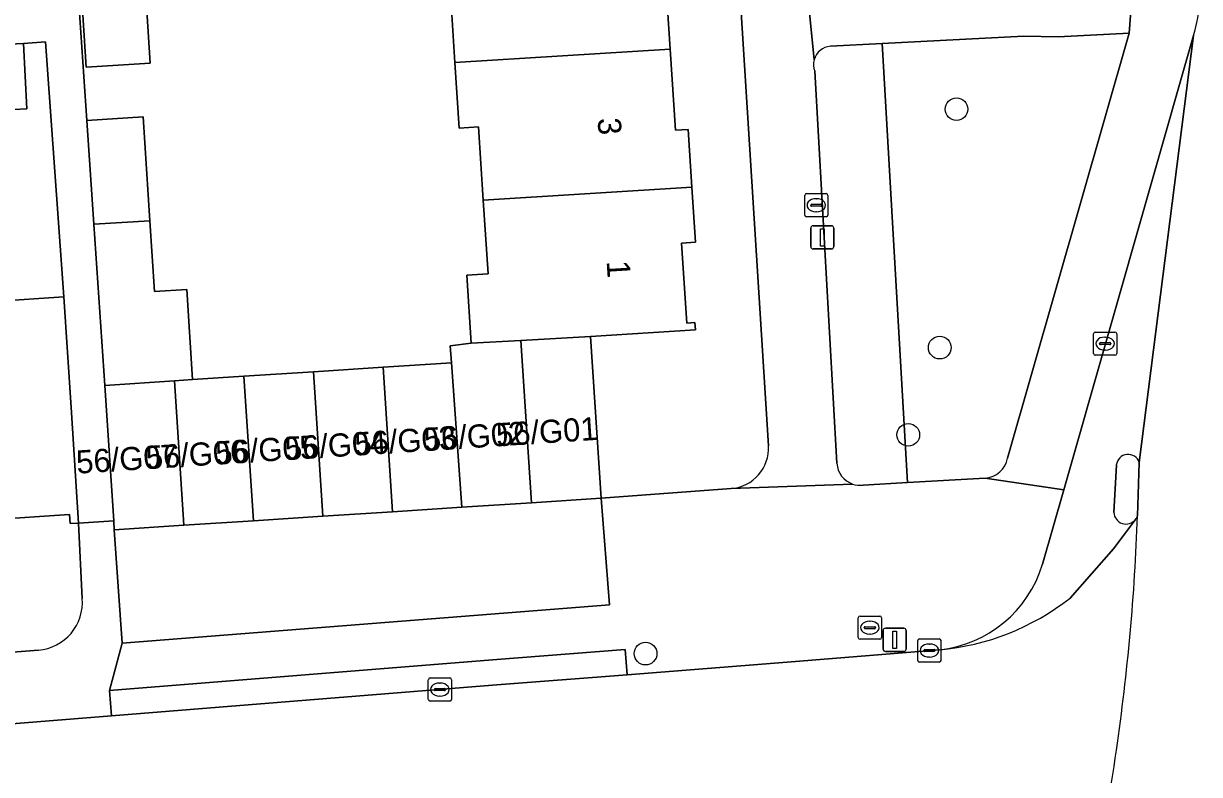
# Model space of a CAD drawing. Extents: x 159680 to 160786, y 387323 to 388340.
# Drawn here: x 160456.9 to 160507.6, y 387513.5 to 387545.9 of the extents above; entities that cross this region are included whole.
import ezdxf

# ---------------------------------------------------------------- set-up
doc = ezdxf.new("R2010")
doc.units = 0
for name, color, linetype in [('IMGEO_Boom', 7, 'Continuous'), ('IMGEO_Erf', 7, 'Continuous'), ('IMGEO_Fietspad_gesloten', 7, 'Continuous'), ('IMGEO_Groenvoorziening', 7, 'Continuous'), ('IMGEO_Kolk', 7, 'Continuous'), ('IMGEO_Lichtmast', 7, 'Continuous'), ('IMGEO_Pand', 7, 'Continuous'), ('IMGEO_Pand_nummerreeks', 7, 'Continuous'), ('IMGEO_Parkeervlak_open', 7, 'Continuous'), ('IMGEO_Rijbaan_lokaal_gesloten', 7, 'Continuous'), ('IMGEO_Rijbaan_lokaal_open', 7, 'Continuous'), ('IMGEO_Rioolput', 7, 'Continuous'), ('IMGEO_Verkeerseiland_gesloten', 7, 'Continuous'), ('IMGEO_Voetpad_open', 7, 'Continuous')]:
    doc.layers.add(name, color=color, linetype=linetype)

msp = doc.modelspace()

# ---------------------------------------------------------------- linework, layer by layer
at = {"layer": 'IMGEO_Boom'}
for centre in [(160497.094, 387542.19), (160496.37, 387531.899), (160495.016, 387528.137), (160483.687, 387518.696)]:
    msp.add_circle(centre, 0.489, dxfattribs=at)
at = {"layer": 'IMGEO_Erf'}
for points in [[(160488.985, 387527.666), (160486.422, 387568.514)], [(160458.215, 387561.962), (160459.595, 387541.704), (160462.024, 387541.861), (160462.313, 387537.373), (160462.51, 387534.322), (160463.902, 387534.412), (160464.153, 387530.518), (160466.37, 387530.663), (160469.369, 387530.858), (160472.367, 387531.053), (160475.313, 387531.245), (160475.266, 387531.979), (160476.172, 387532.093), (160475.982, 387535.026), (160476.894, 387535.086), (160476.687, 387538.268), (160476.482, 387541.424), (160475.651, 387541.37), (160475.467, 387544.205), (160475.286, 387546.985)], [(160484.508, 387548.513), (160484.751, 387544.782), (160484.979, 387541.279), (160485.517, 387541.314), (160485.679, 387538.828), (160485.834, 387536.443), (160485.238, 387536.404), (160485.462, 387532.957), (160485.818, 387532.98), (160485.838, 387532.67), (160481.314, 387532.375), (160481.768, 387525.404), (160487.378, 387525.815)], [(160455.586, 387533.894), (160458.6, 387534.092), (160457.806, 387545.095), (160456.868, 387545.027), (160457.006, 387542.198), (160451.946, 387541.951)], [(160459.394, 387521.078), (160459.239, 387524.33), (160458.871, 387524.306), (160458.845, 387524.702), (160455.396, 387524.476)], [(160401.083, 387514.526), (160457.507, 387518.851)]]:
    msp.add_lwpolyline(points, dxfattribs=at)
msp.add_lwpolyline([(160461.991, 387549.377), (160462.326, 387544.175), (160459.569, 387543.997), (160459.233, 387549.205), (160458.944, 387553.687), (160461.701, 387553.865)], close=True, dxfattribs=at)
for centre, radius, start, end in [((160487.235, 387527.562), 1.753, 274.6688, 3.4035), ((160457.344, 387520.902), 2.057, 274.5352, 4.9137)]:
    msp.add_arc(centre, radius, start, end, dxfattribs=at)
at = {"layer": 'IMGEO_Fietspad_gesloten'}
for points in [[(160507.316, 387545.372), (160501.717, 387525.767), (160500.8, 387522.556)], [(160504.978, 387526.942), (160507.316, 387545.372)], [(160503.88, 387524.788), (160503.987, 387526.834)], [(160501.989, 387521.091), (160503.87, 387523.217), (160504.815, 387524.484)]]:
    msp.add_lwpolyline(points, dxfattribs=at)
for centre, radius, start, end in [((160504.494, 387526.782), 0.51, 18.2573, 174.1819), ((160504.406, 387524.815), 0.526, 182.9274, 321.0504), ((160495.828, 387524.024), 5.184, 275.8432, 343.5495), ((160495.436, 387529.443), 10.616, 274.9716, 308.1182)]:
    msp.add_arc(centre, radius, start, end, dxfattribs=at)
at = {"layer": 'IMGEO_Groenvoorziening'}
for points in [[(160504.541, 387545.469), (160501.479, 387545.305), (160500, 387545.343), (160493.888, 387545.021), (160494.979, 387526.076), (160498.332, 387526.267)], [(160499.293, 387527.135), (160504.541, 387545.469)], [(160493.888, 387545.021), (160491.657, 387544.903)], [(160493.074, 387525.968), (160494.979, 387526.076), (160493.888, 387545.021)], [(160490.982, 387543.826), (160491.937, 387526.91)]]:
    msp.add_lwpolyline(points, dxfattribs=at)
for centre, radius, start, end in [((160491.721, 387544.112), 0.794, 94.6438, 164.5642), ((160491.722, 387544.114), 0.794, 164.72, 201.2693), ((160492.943, 387526.967), 1.008, 183.2342, 250.9951), ((160498.254, 387527.319), 1.055, 274.2415, 349.9368), ((160492.941, 387526.954), 0.995, 250.8674, 277.6867)]:
    msp.add_arc(centre, radius, start, end, dxfattribs=at)
at = {"layer": 'IMGEO_Kolk'}
for p, q in [((160490.549, 387537.618), (160490.549, 387538.47)), ((160490.624, 387538.544), (160491.476, 387538.544)), ((160491.55, 387538.47), (160491.55, 387537.618)), ((160490.808, 387538.038), (160490.808, 387538.05)), ((160491.246, 387538.001), (160490.848, 387538.001)), ((160490.851, 387538.087), (160491.249, 387538.087)), ((160491.037, 387538.324), (160491.062, 387538.324)), ((160491.292, 387538.05), (160491.292, 387538.038)), ((160491.476, 387537.544), (160490.624, 387537.544)), ((160491.06, 387537.764), (160491.035, 387537.764)), ((160503.002, 387531.647), (160503.002, 387532.499)), ((160503.077, 387532.573), (160503.929, 387532.573)), ((160503.49, 387532.353), (160503.515, 387532.353)), ((160504.003, 387532.499), (160504.003, 387531.647)), ((160503.261, 387532.067), (160503.261, 387532.079)), ((160503.699, 387532.03), (160503.301, 387532.03)), ((160503.304, 387532.116), (160503.702, 387532.116)), ((160503.513, 387531.793), (160503.488, 387531.793)), ((160503.745, 387532.079), (160503.745, 387532.067)), ((160503.929, 387531.573), (160503.077, 387531.573)), ((160495.425, 387518.405), (160495.425, 387519.257)), ((160495.5, 387519.331), (160496.352, 387519.331)), ((160495.913, 387519.111), (160495.938, 387519.111)), ((160496.426, 387519.257), (160496.426, 387518.405)), ((160495.684, 387518.825), (160495.684, 387518.837)), ((160496.122, 387518.788), (160495.724, 387518.788)), ((160495.727, 387518.874), (160496.125, 387518.874)), ((160496.168, 387518.837), (160496.168, 387518.825)), ((160496.352, 387518.331), (160495.5, 387518.331)), ((160495.936, 387518.551), (160495.911, 387518.551)), ((160474.32, 387516.72), (160474.32, 387517.572)), ((160474.395, 387517.646), (160475.247, 387517.646)), ((160475.321, 387517.572), (160475.321, 387516.72)), ((160474.579, 387517.14), (160474.579, 387517.152)), ((160475.017, 387517.103), (160474.619, 387517.103)), ((160474.622, 387517.189), (160475.02, 387517.189)), ((160474.808, 387517.426), (160474.833, 387517.426)), ((160475.063, 387517.152), (160475.063, 387517.14)), ((160475.247, 387516.646), (160474.395, 387516.646)), ((160474.831, 387516.866), (160474.806, 387516.866))]:
    msp.add_line(p, q, dxfattribs=at)
for points in [[(160490.549, 387537.618), (160490.549, 387538.47)], [(160490.624, 387538.544), (160491.476, 387538.544)], [(160491.55, 387538.47), (160491.55, 387537.618)], [(160491.476, 387537.544), (160490.624, 387537.544)], [(160503.002, 387531.647), (160503.002, 387532.499)], [(160503.077, 387532.573), (160503.929, 387532.573)], [(160504.003, 387532.499), (160504.003, 387531.647)], [(160503.929, 387531.573), (160503.077, 387531.573)], [(160495.425, 387518.405), (160495.425, 387519.257)], [(160495.5, 387519.331), (160496.352, 387519.331)], [(160496.426, 387519.257), (160496.426, 387518.405)], [(160496.352, 387518.331), (160495.5, 387518.331)], [(160474.32, 387516.72), (160474.32, 387517.572)], [(160474.395, 387517.646), (160475.247, 387517.646)], [(160475.321, 387517.572), (160475.321, 387516.72)], [(160475.247, 387516.646), (160474.395, 387516.646)]]:
    msp.add_lwpolyline(points, dxfattribs=at)
for centre, radius, start, end in [((160490.626, 387538.468), 0.0765, 91.552, 178.448), ((160490.626, 387538.468), 0.0765, 91.552, 178.448), ((160491.474, 387538.468), 0.0765, 1.552, 88.448), ((160491.474, 387538.468), 0.0765, 1.552, 88.448), ((160490.848, 387538.047), 0.0403, 85.8775, 175.7526), ((160490.845, 387538.037), 0.0366, 178.938, 274.7102), ((160491.249, 387538.044), 0.043, 264.8664, 352.4533), ((160491.253, 387538.049), 0.0386, 1.7309, 96.639), ((160490.626, 387537.62), 0.0765, 181.552, 268.448), ((160490.626, 387537.62), 0.0765, 181.552, 268.448), ((160491.474, 387537.62), 0.0765, 271.552, 358.448), ((160491.474, 387537.62), 0.0765, 271.552, 358.448), ((160503.079, 387532.497), 0.0765, 91.552, 178.448), ((160503.079, 387532.497), 0.0765, 91.552, 178.448), ((160503.927, 387532.497), 0.0765, 1.552, 88.448), ((160503.927, 387532.497), 0.0765, 1.552, 88.448), ((160503.301, 387532.076), 0.0403, 85.8775, 175.7526), ((160503.298, 387532.066), 0.0366, 178.938, 274.7102), ((160503.702, 387532.073), 0.043, 264.8664, 352.4533), ((160503.706, 387532.078), 0.0386, 1.7309, 96.639), ((160503.079, 387531.649), 0.0765, 181.552, 268.448), ((160503.079, 387531.649), 0.0765, 181.552, 268.448), ((160503.927, 387531.649), 0.0765, 271.552, 358.448), ((160503.927, 387531.649), 0.0765, 271.552, 358.448), ((160495.502, 387519.255), 0.0765, 91.552, 178.448), ((160495.502, 387519.255), 0.0765, 91.552, 178.448), ((160496.35, 387519.255), 0.0765, 1.552, 88.448), ((160496.35, 387519.255), 0.0765, 1.552, 88.448), ((160495.724, 387518.834), 0.0403, 85.8775, 175.7526), ((160495.721, 387518.824), 0.0366, 178.938, 274.7102), ((160496.125, 387518.831), 0.043, 264.8664, 352.4533), ((160496.129, 387518.836), 0.0386, 1.7309, 96.639), ((160495.502, 387518.407), 0.0765, 181.552, 268.448), ((160495.502, 387518.407), 0.0765, 181.552, 268.448), ((160496.35, 387518.407), 0.0765, 271.552, 358.448), ((160496.35, 387518.407), 0.0765, 271.552, 358.448), ((160474.397, 387517.57), 0.0765, 91.552, 178.448), ((160474.397, 387517.57), 0.0765, 91.552, 178.448), ((160475.245, 387517.57), 0.0765, 1.552, 88.448), ((160475.245, 387517.57), 0.0765, 1.552, 88.448), ((160474.619, 387517.149), 0.0403, 85.8775, 175.7526), ((160474.616, 387517.139), 0.0366, 178.938, 274.7102), ((160475.02, 387517.146), 0.043, 264.8664, 352.4533), ((160475.024, 387517.151), 0.0386, 1.7309, 96.639), ((160474.397, 387516.722), 0.0765, 181.552, 268.448), ((160474.397, 387516.722), 0.0765, 181.552, 268.448), ((160475.245, 387516.722), 0.0765, 271.552, 358.448), ((160475.245, 387516.722), 0.0765, 271.552, 358.448)]:
    msp.add_arc(centre, radius, start, end, dxfattribs=at)
for centre, major_axis, ratio, start_param, end_param in [((160491.036, 387538.044), (-0.387, 0.002), 0.722429, 4.712389, 7.853982), ((160491.061, 387538.044), (-0.39, 0.002), 0.717154, 1.570796, 4.712389), ((160503.489, 387532.073), (-0.387, 0.002), 0.722429, 4.712389, 7.853982), ((160503.514, 387532.073), (-0.39, 0.002), 0.717154, 1.570796, 4.712389), ((160495.912, 387518.831), (-0.387, 0.002), 0.722429, 4.712389, 7.853982), ((160495.937, 387518.831), (-0.39, 0.002), 0.717154, 1.570796, 4.712389), ((160474.807, 387517.146), (-0.387, 0.002), 0.722429, 4.712389, 7.853982), ((160474.832, 387517.146), (-0.39, 0.002), 0.717154, 1.570796, 4.712389)]:
    msp.add_ellipse(centre, major_axis=major_axis, ratio=ratio, start_param=start_param, end_param=end_param, dxfattribs=at)
at = {"layer": 'IMGEO_Lichtmast'}
for p, q in [((160490.812, 387536.256), (160490.812, 387537.056)), ((160490.812, 387537.056), (160490.812, 387536.256)), ((160490.912, 387537.156), (160491.702, 387537.156)), ((160491.702, 387537.156), (160490.912, 387537.156)), ((160491.802, 387537.056), (160491.802, 387536.256)), ((160491.802, 387536.256), (160491.802, 387537.056)), ((160491.702, 387536.156), (160490.912, 387536.156)), ((160490.912, 387536.156), (160491.702, 387536.156)), ((160493.931, 387518.895), (160493.931, 387519.695)), ((160493.931, 387519.695), (160493.931, 387518.895)), ((160494.031, 387519.795), (160494.821, 387519.795)), ((160494.821, 387519.795), (160494.031, 387519.795)), ((160494.921, 387519.695), (160494.921, 387518.895)), ((160494.921, 387518.895), (160494.921, 387519.695)), ((160494.821, 387518.795), (160494.031, 387518.795)), ((160494.031, 387518.795), (160494.821, 387518.795))]:
    msp.add_line(p, q, dxfattribs=at)
for points in [[(160491.232, 387537.031), (160491.382, 387537.031), (160491.382, 387536.281), (160491.232, 387536.281), (160491.232, 387537.031)], [(160494.351, 387519.67), (160494.501, 387519.67), (160494.501, 387518.92), (160494.351, 387518.92), (160494.351, 387519.67)]]:
    msp.add_lwpolyline(points, dxfattribs=at)
for centre, start, end in [((160490.912, 387537.056), 90, 180), ((160490.912, 387537.056), 90, 180), ((160491.702, 387537.056), 0, 90), ((160491.702, 387537.056), 360, 90), ((160490.912, 387536.256), 180, 270), ((160490.912, 387536.256), 180, 270), ((160491.702, 387536.256), 270, 0), ((160491.702, 387536.256), 270, 0), ((160494.031, 387519.695), 90, 180), ((160494.031, 387519.695), 90, 180), ((160494.821, 387519.695), 0, 90), ((160494.821, 387519.695), 360, 90), ((160494.031, 387518.895), 180, 270), ((160494.031, 387518.895), 180, 270), ((160494.821, 387518.895), 270, 0), ((160494.821, 387518.895), 270, 0)]:
    msp.add_arc(centre, 0.1, start, end, dxfattribs=at)
at = {"layer": 'IMGEO_Pand'}
for points in [[(160475.971, 387550.247), (160476.179, 387547.043), (160475.286, 387546.985), (160475.467, 387544.205), (160484.751, 387544.782), (160484.508, 387548.513), (160485.084, 387548.551), (160484.937, 387550.805)], [(160461.991, 387549.377), (160459.233, 387549.205), (160459.569, 387543.997), (160462.326, 387544.175)], [(160451.771, 387544.778), (160451.946, 387541.951), (160457.006, 387542.198), (160456.868, 387545.027)], [(160475.467, 387544.205), (160475.651, 387541.37), (160476.482, 387541.424), (160476.687, 387538.268), (160485.679, 387538.828), (160485.517, 387541.314), (160484.979, 387541.279), (160484.751, 387544.782)], [(160462.024, 387541.861), (160459.595, 387541.704), (160459.9, 387537.222), (160462.313, 387537.373)], [(160481.314, 387532.375), (160485.838, 387532.67), (160485.818, 387532.98), (160485.462, 387532.957), (160485.238, 387536.404), (160485.834, 387536.443), (160485.679, 387538.828), (160476.687, 387538.268), (160476.894, 387535.086), (160475.982, 387535.026), (160476.172, 387532.093), (160478.314, 387532.21)], [(160462.313, 387537.373), (160459.9, 387537.222), (160460.373, 387530.272), (160463.372, 387530.467), (160464.153, 387530.518), (160463.902, 387534.412), (160462.51, 387534.322)], [(160453.081, 387523.596), (160455.443, 387523.751), (160455.396, 387524.476), (160458.845, 387524.702), (160458.871, 387524.306), (160459.239, 387524.33), (160458.912, 387529.32), (160458.6, 387534.092), (160455.586, 387533.894), (160455.653, 387532.874), (160452.52, 387532.669)], [(160481.768, 387525.404), (160481.314, 387532.375), (160478.314, 387532.21), (160478.77, 387525.209)], [(160478.77, 387525.209), (160478.314, 387532.21), (160476.172, 387532.093), (160475.266, 387531.979), (160475.313, 387531.245), (160475.771, 387525.014)], [(160469.774, 387524.623), (160469.369, 387530.858), (160466.37, 387530.663), (160466.776, 387524.428)], [(160472.773, 387524.819), (160472.367, 387531.053), (160469.369, 387530.858), (160469.774, 387524.623)], [(160475.771, 387525.014), (160475.313, 387531.245), (160472.367, 387531.053), (160472.773, 387524.819)], [(160463.777, 387524.233), (160463.372, 387530.467), (160460.373, 387530.272), (160460.754, 387524.429), (160460.779, 387524.038)], [(160466.37, 387530.663), (160464.153, 387530.518), (160463.372, 387530.467), (160463.777, 387524.233), (160466.776, 387524.428)]]:
    msp.add_lwpolyline(points, close=True, dxfattribs=at)
at = {"layer": 'IMGEO_Parkeervlak_open'}
msp.add_lwpolyline([(160463.777, 387524.233), (160460.779, 387524.038), (160461.115, 387519.15), (160482.129, 387520.808), (160481.768, 387525.404), (160478.77, 387525.209), (160475.771, 387525.014), (160472.773, 387524.819), (160469.774, 387524.623), (160466.776, 387524.428)], close=True, dxfattribs=at)
at = {"layer": 'IMGEO_Rijbaan_lokaal_gesloten'}
msp.add_lwpolyline([(160507.316, 387545.372), (160504.978, 387526.942), (160504.902, 387524.641)], dxfattribs=at)
for centre, radius, start, end in [((160501.876, 387547.069), 5.699, 342.6736, 358.2678), ((160411.172, 387527.993), 93.79, 351.74431, 357.95162), ((160429.691, 387524.833), 75.01, 347.82014, 352.10231)]:
    msp.add_arc(centre, radius, start, end, dxfattribs=at)
at = {"layer": 'IMGEO_Rijbaan_lokaal_open'}
for points in [[(160504.815, 387524.484), (160503.87, 387523.217), (160501.989, 387521.091)], [(160496.356, 387518.867), (160489.8, 387518.333), (160482.888, 387517.787), (160477.091, 387517.329), (160460.658, 387516.009), (160452.597, 387515.361), (160424.125, 387513.143), (160398.675, 387511.212), (160397.77, 387511.144), (160377.083, 387509.488), (160377.627, 387502.464), (160392.992, 387503.664), (160419.377, 387505.703), (160447.78, 387507.972), (160472.593, 387509.89), (160491.106, 387511.353), (160492.852, 387511.476), (160495.208, 387511.663), (160500.289, 387512.066), (160500.833, 387511.969)]]:
    msp.add_lwpolyline(points, dxfattribs=at)
for centre, radius, start, end in [((160411.172, 387527.993), 93.79, 351.74431, 357.95162), ((160504.385, 387524.825), 0.549, 321.6032, 340.4116), ((160495.436, 387529.443), 10.616, 274.9716, 308.1182), ((160429.691, 387524.833), 75.01, 347.82014, 352.10231)]:
    msp.add_arc(centre, radius, start, end, dxfattribs=at)
at = {"layer": 'IMGEO_Rioolput'}
for p, q in [((160492.86, 387519.39), (160492.86, 387520.242)), ((160492.935, 387520.316), (160493.787, 387520.316)), ((160493.861, 387520.242), (160493.861, 387519.39)), ((160493.119, 387519.81), (160493.119, 387519.822)), ((160493.557, 387519.773), (160493.159, 387519.773)), ((160493.162, 387519.859), (160493.56, 387519.859)), ((160493.348, 387520.096), (160493.373, 387520.096)), ((160493.603, 387519.822), (160493.603, 387519.81)), ((160493.787, 387519.316), (160492.935, 387519.316)), ((160493.371, 387519.536), (160493.346, 387519.536))]:
    msp.add_line(p, q, dxfattribs=at)
for points in [[(160492.86, 387519.39), (160492.86, 387520.242)], [(160492.935, 387520.316), (160493.787, 387520.316)], [(160493.861, 387520.242), (160493.861, 387519.39)], [(160493.787, 387519.316), (160492.935, 387519.316)]]:
    msp.add_lwpolyline(points, dxfattribs=at)
for centre, radius, start, end in [((160492.937, 387520.24), 0.0765, 91.552, 178.448), ((160492.937, 387520.24), 0.0765, 91.552, 178.448), ((160493.785, 387520.24), 0.0765, 1.552, 88.448), ((160493.785, 387520.24), 0.0765, 1.552, 88.448), ((160493.159, 387519.819), 0.0403, 85.8775, 175.7526), ((160493.156, 387519.809), 0.0366, 178.938, 274.7102), ((160493.56, 387519.816), 0.043, 264.8664, 352.4533), ((160493.564, 387519.821), 0.0386, 1.7309, 96.639), ((160492.937, 387519.392), 0.0765, 181.552, 268.448), ((160492.937, 387519.392), 0.0765, 181.552, 268.448), ((160493.785, 387519.392), 0.0765, 271.552, 358.448), ((160493.785, 387519.392), 0.0765, 271.552, 358.448)]:
    msp.add_arc(centre, radius, start, end, dxfattribs=at)
for centre, major_axis, ratio, start_param, end_param in [((160493.347, 387519.816), (-0.387, 0.002), 0.722429, 4.712389, 7.853982), ((160493.372, 387519.816), (-0.39, 0.002), 0.717154, 1.570796, 4.712389)]:
    msp.add_ellipse(centre, major_axis=major_axis, ratio=ratio, start_param=start_param, end_param=end_param, dxfattribs=at)
at = {"layer": 'IMGEO_Verkeerseiland_gesloten'}
for points in [[(160503.987, 387526.834), (160503.88, 387524.788)], [(160504.902, 387524.641), (160504.978, 387526.942)]]:
    msp.add_lwpolyline(points, dxfattribs=at)
for centre, radius, start, end in [((160504.494, 387526.782), 0.51, 18.2573, 174.1819), ((160504.406, 387524.815), 0.526, 182.9274, 321.0504), ((160504.385, 387524.825), 0.549, 321.6032, 340.4116)]:
    msp.add_arc(centre, radius, start, end, dxfattribs=at)
at = {"layer": 'IMGEO_Voetpad_open'}
for points in [[(160503.152, 387575.751), (160503.331, 387570.119), (160504.299, 387554.479), (160505.159, 387554.534), (160505.4, 387550.783), (160504.402, 387550.719), (160504.659, 387547.004), (160504.541, 387545.469), (160499.293, 387527.135)], [(160486.422, 387568.514), (160488.985, 387527.666)], [(160451.771, 387544.778), (160456.868, 387545.027), (160457.806, 387545.095), (160458.6, 387534.092), (160458.912, 387529.32), (160459.239, 387524.33), (160460.754, 387524.429), (160460.373, 387530.272), (160459.9, 387537.222), (160459.595, 387541.704), (160458.215, 387561.962), (160457.819, 387568.05), (160456.222, 387567.945)], [(160491.657, 387544.903), (160493.888, 387545.021), (160500, 387545.343), (160501.479, 387545.305), (160504.541, 387545.469), (160504.659, 387547.004)], [(160490.956, 387544.323), (160490.718, 387546.782)], [(160490.718, 387546.782), (160490.956, 387544.323)], [(160498.332, 387526.267), (160501.717, 387525.767), (160507.316, 387545.372)], [(160491.937, 387526.91), (160490.982, 387543.826)], [(160500.8, 387522.556), (160501.717, 387525.767), (160498.332, 387526.267), (160494.979, 387526.076), (160493.074, 387525.968)], [(160492.615, 387526.014), (160487.378, 387525.815), (160481.768, 387525.404), (160482.129, 387520.808), (160461.115, 387519.15), (160460.572, 387517.102), (160477.091, 387518.429), (160482.802, 387518.88), (160482.888, 387517.787), (160489.8, 387518.333), (160496.356, 387518.867)], [(160487.378, 387525.815), (160492.615, 387526.014)], [(160372.668, 387509.134), (160377.083, 387509.488), (160376.991, 387510.581), (160397.77, 387512.244), (160398.592, 387512.306), (160398.675, 387511.212), (160424.125, 387513.143), (160452.597, 387515.361), (160460.658, 387516.009), (160460.572, 387517.102), (160461.115, 387519.15), (160460.779, 387524.038), (160460.754, 387524.429), (160459.239, 387524.33), (160459.394, 387521.078)], [(160457.507, 387518.851), (160401.083, 387514.526)]]:
    msp.add_lwpolyline(points, dxfattribs=at)
msp.add_lwpolyline([(160460.658, 387516.009), (160477.091, 387517.329), (160482.888, 387517.787), (160482.802, 387518.88), (160477.091, 387518.429), (160460.572, 387517.102)], close=True, dxfattribs=at)
for centre, radius, start, end in [((160501.876, 387547.069), 5.699, 342.6736, 358.2678), ((160491.721, 387544.112), 0.794, 94.6438, 164.5642), ((160491.722, 387544.114), 0.794, 164.72, 201.2693), ((160487.235, 387527.562), 1.753, 274.6688, 3.4035), ((160492.943, 387526.967), 1.008, 183.2342, 250.9951), ((160498.254, 387527.319), 1.055, 274.2415, 349.9368), ((160492.941, 387526.954), 0.995, 250.8674, 277.6867), ((160495.828, 387524.024), 5.184, 275.8432, 343.5495), ((160457.344, 387520.902), 2.057, 274.5352, 4.9137)]:
    msp.add_arc(centre, radius, start, end, dxfattribs=at)

# ---------------------------------------------------------------- texts
at = {"layer": 'IMGEO_Pand_nummerreeks'}
for s, rotation, p in [('3', 273.6103, (160481.618, 387541.79)), ('1', 273.6103, (160482.007, 387535.627)), ('56/G01', 3.7237, (160477.271, 387527.637)), ('56/G04', 3.7237, (160468.166, 387527.044)), ('56/G03', 3.7237, (160471.164, 387527.239)), ('56/G02', 3.7237, (160474.156, 387527.434)), ('56/G07', 3.7237, (160459.17, 387526.459)), ('56/G06', 3.7242, (160462.169, 387526.654)), ('56/G05', 3.7237, (160465.167, 387526.849))]:
    msp.add_text(s, height=1, rotation=rotation, dxfattribs=at).set_placement(p)

doc.saveas('drawing.dxf')
